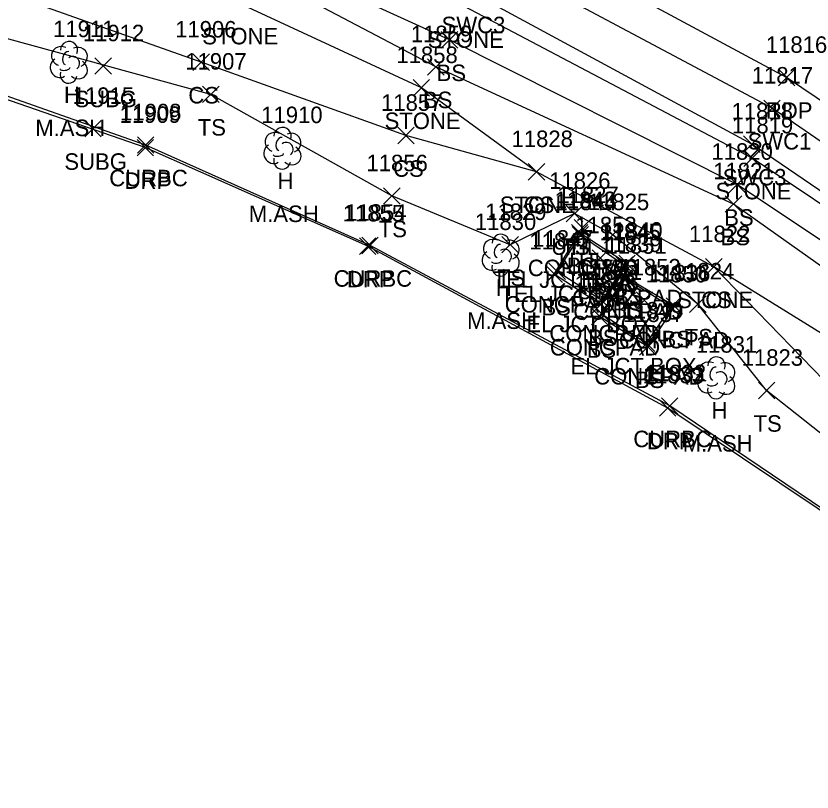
# Model space of a CAD drawing. Extents: x 1462089 to 1464015, y 730534 to 736144.
# Drawn here: x 1463279.5 to 1463376, y 732128.4 to 732222.6 of the extents above; entities that cross this region are included whole.
import ezdxf

# ---------------------------------------------------------------- set-up
doc = ezdxf.new("R2010")
doc.units = 0
for name, color, linetype in [('L_A', 7, 'Continuous'), ('L_C', 7, 'Continuous'), ('L_I', 7, 'Continuous'), ('L_TIC', 7, 'Continuous'), ('LASF', 7, 'Continuous'), ('LELB', 7, 'Continuous'), ('LS', 7, 'Continuous'), ('LTD', 7, 'Continuous'), ('P_A', 7, 'Continuous'), ('P_I', 7, 'Continuous'), ('P_TIC', 7, 'Continuous'), ('PET', 7, 'Continuous'), ('R_A', 7, 'Continuous'), ('R_I', 7, 'Continuous'), ('R_TIC', 7, 'Continuous'), ('RC', 7, 'Continuous'), ('RDP', 7, 'Continuous'), ('RSW', 7, 'Continuous'), ('U_A', 7, 'Continuous'), ('U_C', 7, 'Continuous'), ('U_I', 7, 'Continuous'), ('U_TIC', 7, 'Continuous'), ('UDEFAULT', 7, 'Continuous')]:
    doc.layers.add(name, color=color, linetype=linetype)

msp = doc.modelspace()

# ---------------------------------------------------------------- linework, layer by layer
at = {"layer": 'L_TIC'}
for points in [[(1463331.064, 732218.652), (1463333.064, 732220.652)], [(1463333.064, 732218.652), (1463331.064, 732220.652)], [(1463300.962, 732215.939), (1463302.962, 732217.939)], [(1463302.962, 732215.939), (1463300.962, 732217.939)], [(1463329.409, 732215.372), (1463331.409, 732217.372)], [(1463331.409, 732215.372), (1463329.409, 732217.372)], [(1463302.136, 732212.044), (1463304.136, 732214.044)], [(1463304.136, 732212.044), (1463302.136, 732214.044)], [(1463327.653, 732212.84), (1463329.653, 732214.84)], [(1463329.653, 732212.84), (1463327.653, 732214.84)], [(1463325.791, 732207.046), (1463327.791, 732209.046)], [(1463327.791, 732207.046), (1463325.791, 732209.046)], [(1463367.768, 732204.313), (1463369.768, 732206.313)], [(1463369.768, 732204.313), (1463367.768, 732206.313)], [(1463341.615, 732202.656), (1463343.615, 732204.656)], [(1463343.615, 732202.656), (1463341.615, 732204.656)], [(1463341.615, 732202.656), (1463343.615, 732204.656)], [(1463343.615, 732202.656), (1463341.615, 732204.656)], [(1463365.938, 732201.114), (1463367.938, 732203.114)], [(1463367.938, 732201.114), (1463365.938, 732203.114)], [(1463324.078, 732199.721), (1463326.078, 732201.721)], [(1463326.078, 732199.721), (1463324.078, 732201.721)], [(1463365.496, 732198.747), (1463367.496, 732200.747)], [(1463367.496, 732198.747), (1463365.496, 732200.747)], [(1463346.227, 732197.584), (1463348.227, 732199.584)], [(1463348.227, 732197.584), (1463346.227, 732199.584)], [(1463346.841, 732195.251), (1463348.841, 732197.251)], [(1463348.841, 732195.251), (1463346.841, 732197.251)], [(1463346.841, 732195.251), (1463348.841, 732197.251)], [(1463348.841, 732195.251), (1463346.841, 732197.251)], [(1463346.92, 732195), (1463348.92, 732197)], [(1463348.92, 732195), (1463346.92, 732197)], [(1463346.92, 732195), (1463348.92, 732197)], [(1463348.92, 732195), (1463346.92, 732197)], [(1463350.867, 732195.004), (1463352.867, 732197.004)], [(1463352.867, 732195.004), (1463350.867, 732197.004)], [(1463338.425, 732193.808), (1463340.425, 732195.808)], [(1463340.425, 732193.808), (1463338.425, 732195.808)], [(1463352.276, 732191.351), (1463354.276, 732193.351)], [(1463354.276, 732191.351), (1463352.276, 732193.351)], [(1463352.577, 732191.54), (1463354.577, 732193.54)], [(1463354.577, 732191.54), (1463352.577, 732193.54)], [(1463352.577, 732191.54), (1463354.577, 732193.54)], [(1463354.577, 732191.54), (1463352.577, 732193.54)], [(1463363.124, 732191.126), (1463365.124, 732193.126)], [(1463365.124, 732191.126), (1463363.124, 732193.126)], [(1463363.124, 732191.126), (1463365.124, 732193.126)], [(1463365.124, 732191.126), (1463363.124, 732193.126)], [(1463343.77, 732190.237), (1463345.77, 732192.237)], [(1463345.77, 732190.237), (1463343.77, 732192.237)], [(1463344.12, 732190.579), (1463346.12, 732192.579)], [(1463346.12, 732190.579), (1463344.12, 732192.579)], [(1463344.12, 732190.579), (1463346.12, 732192.579)], [(1463346.12, 732190.579), (1463344.12, 732192.579)], [(1463352.376, 732189.913), (1463354.376, 732191.913)], [(1463354.376, 732189.913), (1463352.376, 732191.913)], [(1463352.376, 732189.913), (1463354.376, 732191.913)], [(1463354.376, 732189.913), (1463352.376, 732191.913)], [(1463352.423, 732189.714), (1463354.423, 732191.714)], [(1463354.423, 732189.714), (1463352.423, 732191.714)], [(1463352.423, 732189.714), (1463354.423, 732191.714)], [(1463354.423, 732189.714), (1463352.423, 732191.714)], [(1463349.526, 732187.066), (1463351.526, 732189.066)], [(1463351.526, 732187.066), (1463349.526, 732189.066)], [(1463349.423, 732186.538), (1463351.423, 732188.538)], [(1463351.423, 732186.538), (1463349.423, 732188.538)], [(1463357.96, 732186.243), (1463359.96, 732188.243)], [(1463359.96, 732186.243), (1463357.96, 732188.243)], [(1463358.336, 732186.377), (1463360.336, 732188.377)], [(1463360.336, 732186.377), (1463358.336, 732188.377)], [(1463358.336, 732186.377), (1463360.336, 732188.377)], [(1463360.336, 732186.377), (1463358.336, 732188.377)], [(1463361.173, 732186.595), (1463363.173, 732188.595)], [(1463363.173, 732186.595), (1463361.173, 732188.595)], [(1463349.263, 732185.1), (1463351.263, 732187.1)], [(1463351.263, 732185.1), (1463349.263, 732187.1)], [(1463349.59, 732185.374), (1463351.59, 732187.374)], [(1463351.59, 732185.374), (1463349.59, 732187.374)], [(1463349.59, 732185.374), (1463351.59, 732187.374)], [(1463351.59, 732185.374), (1463349.59, 732187.374)], [(1463354.966, 732181.859), (1463356.966, 732183.859)], [(1463356.966, 732181.859), (1463354.966, 732183.859)], [(1463355.111, 732181.434), (1463357.111, 732183.434)], [(1463357.111, 732181.434), (1463355.111, 732183.434)], [(1463369.52, 732176.134), (1463371.52, 732178.134)], [(1463371.52, 732176.134), (1463369.52, 732178.134)]]:
    msp.add_lwpolyline(points, dxfattribs=at)
at = {"layer": 'LASF'}
for points in [[(1463475.53, 732121.387), (1463456.627, 732139.306), (1463413.753, 732175.23), (1463368.768, 732205.313), (1463333.893, 732223.685), (1463312.251, 732233.204), (1463261.703, 732247.567)], [(1463475.53, 732121.387), (1463474.172, 732118.553), (1463469.216, 732115.682), (1463448.666, 732129.884), (1463409.02, 732164.32), (1463364.124, 732192.126), (1463342.615, 732203.656), (1463328.653, 732213.84), (1463306.54, 732224.106), (1463258.544, 732237.623)]]:
    msp.add_lwpolyline(points, dxfattribs=at)
at = {"layer": 'LELB'}
for points in [[(1463469.159, 732120.574), (1463472.175, 732119.608), (1463472.959, 732120.127), (1463471.038, 732121.71), (1463454.428, 732137.755), (1463411.881, 732172.105), (1463366.938, 732202.114), (1463332.064, 732219.652), (1463309.957, 732229.775), (1463260.54, 732245.443)], [(1463469.159, 732120.574), (1463452.662, 732136.021), (1463410.874, 732168.288), (1463366.496, 732199.747), (1463330.409, 732216.372), (1463308.796, 732227.774), (1463259.711, 732240.177)], [(1463342.615, 732203.656), (1463326.791, 732208.046), (1463301.962, 732216.939), (1463257.218, 732232.797)], [(1463459.486, 732106.648), (1463436.833, 732124.611), (1463413.382, 732144.093), (1463390.825, 732161.035), (1463370.52, 732177.134), (1463362.173, 732187.595), (1463351.867, 732196.004), (1463347.227, 732198.584), (1463339.425, 732194.808), (1463325.078, 732200.721), (1463303.136, 732213.044), (1463256.608, 732225.795)], [(1463353.577, 732192.54), (1463350.423, 732187.538), (1463344.77, 732191.237), (1463347.841, 732196.251)], [(1463353.577, 732192.54), (1463347.841, 732196.251)], [(1463448.666, 732129.884), (1463406.976, 732159.996), (1463382.8, 732172.89), (1463364.124, 732192.126)], [(1463359.336, 732187.377), (1463356.111, 732182.434), (1463350.263, 732186.1), (1463353.376, 732190.913)], [(1463359.336, 732187.377), (1463353.376, 732190.913)]]:
    msp.add_lwpolyline(points, dxfattribs=at)
at = {"layer": 'LS'}
for points in [[(1463347.92, 732196), (1463353.276, 732192.351), (1463350.526, 732188.066), (1463345.12, 732191.579)], [(1463347.92, 732196), (1463345.12, 732191.579)], [(1463350.59, 732186.374), (1463353.423, 732190.714)], [(1463350.59, 732186.374), (1463355.966, 732182.859), (1463358.96, 732187.243), (1463353.423, 732190.714)]]:
    msp.add_lwpolyline(points, dxfattribs=at)
at = {"layer": 'LTD'}
for p, q in [((1463285.897, 732216.98), (1463285.897, 732216.98)), ((1463285.897, 732216.98), (1463285.897, 732216.98)), ((1463311.787, 732206.559), (1463311.787, 732206.559)), ((1463311.787, 732206.559), (1463311.787, 732206.559)), ((1463338.253, 732193.595), (1463338.253, 732193.595)), ((1463338.253, 732193.595), (1463338.253, 732193.595)), ((1463364.393, 732178.722), (1463364.393, 732178.722)), ((1463364.393, 732178.722), (1463364.393, 732178.722))]:
    msp.add_line(p, q, dxfattribs=at)
for centre in [(1463285.944, 732218.414), (1463311.833, 732207.993), (1463338.3, 732195.029), (1463364.44, 732180.156)]:
    msp.add_arc(centre, 1.047, 335.52715, 180.95627, dxfattribs=at)
for centre, major_axis, ratio, start_param, end_param in [((1463285.106, 732217.647), (1.21, -0.512), 0.895232, 1.570796, 4.712389), ((1463286.939, 732217.564), (-1.141, -0.483), 0.949671, 1.570796, 4.712389), ((1463285.689, 732217.438), (-0.208, -0.792), 0.645439, 3.141593, 6.283185), ((1463284.814, 732216.272), (0.584, -1.042), 0.959034, 3.141593, 6.283185), ((1463286.397, 732216.814), (-0.5, 0.667), 0.989748, 3.141593, 6.283185), ((1463286.898, 732216.147), (-1.09, 0.792), 0.841452, 1.570796, 4.712389), ((1463285.439, 732216.23), (-0.625, -0.083), 0.423636, 0, 3.141593), ((1463285.898, 732215.48), (0.265, 1.061), 0.942809, 1.570796, 4.712389), ((1463310.995, 732207.226), (1.21, -0.512), 0.895232, 1.570796, 4.712389), ((1463312.828, 732207.143), (-1.141, -0.483), 0.949671, 1.570796, 4.712389), ((1463311.578, 732207.018), (-0.208, -0.792), 0.645439, 3.141593, 6.283185), ((1463312.287, 732206.393), (-0.5, 0.667), 0.989748, 3.141593, 6.283185), ((1463310.703, 732205.851), (0.584, -1.042), 0.959034, 3.141593, 6.283185), ((1463312.787, 732205.726), (-1.09, 0.792), 0.841452, 1.570796, 4.712389), ((1463311.328, 732205.809), (-0.625, -0.083), 0.423636, 0, 3.141593), ((1463311.787, 732205.059), (0.265, 1.061), 0.942809, 1.570796, 4.712389), ((1463337.461, 732194.262), (1.21, -0.512), 0.895232, 1.570796, 4.712389), ((1463338.045, 732194.053), (-0.208, -0.792), 0.645439, 3.141593, 6.283185), ((1463339.295, 732194.179), (-1.141, -0.483), 0.949671, 1.570796, 4.712389), ((1463337.17, 732192.886), (0.584, -1.042), 0.959034, 3.141593, 6.283185), ((1463338.753, 732193.428), (-0.5, 0.667), 0.989748, 3.141593, 6.283185), ((1463337.795, 732192.845), (-0.625, -0.083), 0.423636, 0, 3.141593), ((1463339.253, 732192.762), (-1.09, 0.792), 0.841452, 1.570796, 4.712389), ((1463338.253, 732192.095), (0.265, 1.061), 0.942809, 1.570796, 4.712389), ((1463363.601, 732179.388), (1.21, -0.512), 0.895232, 1.570796, 4.712389), ((1463365.435, 732179.305), (-1.141, -0.483), 0.949671, 1.570796, 4.712389), ((1463364.185, 732179.18), (-0.208, -0.792), 0.645439, 3.141593, 6.283185), ((1463364.893, 732178.555), (-0.5, 0.667), 0.989748, 3.141593, 6.283185), ((1463363.31, 732178.013), (0.584, -1.042), 0.959034, 3.141593, 6.283185), ((1463365.393, 732177.889), (-1.09, 0.792), 0.841452, 1.570796, 4.712389), ((1463364.393, 732177.222), (0.265, 1.061), 0.942809, 1.570796, 4.712389), ((1463363.935, 732177.972), (-0.625, -0.083), 0.423636, 0, 3.141593)]:
    msp.add_ellipse(centre, major_axis=major_axis, ratio=ratio, start_param=start_param, end_param=end_param, dxfattribs=at)
at = {"layer": 'P_TIC'}
for points in [[(1463371.937, 732214.079), (1463373.937, 732216.079)], [(1463373.937, 732214.079), (1463371.937, 732216.079)]]:
    msp.add_lwpolyline(points, dxfattribs=at)
at = {"layer": 'PET'}
msp.add_lwpolyline([(1463524.392, 732077.689), (1463498.781, 732110.056), (1463468.48, 732141.778), (1463463.644, 732146.45), (1463419.801, 732183.478), (1463372.937, 732215.079), (1463338.259, 732233.754), (1463317.637, 732243.434), (1463264.094, 732261.666)], dxfattribs=at)
at = {"layer": 'R_TIC'}
for points in [[(1463370.171, 732210.355), (1463372.171, 732212.355)], [(1463372.171, 732210.355), (1463370.171, 732212.355)], [(1463294.179, 732205.586), (1463296.179, 732207.586)], [(1463296.179, 732205.586), (1463294.179, 732207.586)], [(1463294.235, 732205.896), (1463296.235, 732207.896)], [(1463296.235, 732205.896), (1463294.235, 732207.896)], [(1463367.721, 732205.997), (1463369.721, 732207.997)], [(1463369.721, 732205.997), (1463367.721, 732207.997)], [(1463321.437, 732193.719), (1463323.437, 732195.719)], [(1463323.437, 732193.719), (1463321.437, 732195.719)], [(1463321.149, 732193.629), (1463323.149, 732195.629)], [(1463323.149, 732193.629), (1463321.149, 732195.629)], [(1463357.523, 732174.006), (1463359.523, 732176.006)], [(1463359.523, 732174.006), (1463357.523, 732176.006)], [(1463357.768, 732174.258), (1463359.768, 732176.258)], [(1463359.768, 732174.258), (1463357.768, 732176.258)]]:
    msp.add_lwpolyline(points, dxfattribs=at)
at = {"layer": 'RC'}
msp.add_lwpolyline([(1463474.844, 732130.066), (1463477.174, 732124.005), (1463478.285, 732119.326), (1463478.267, 732117.703), (1463477.361, 732112.074), (1463473.662, 732105.443), (1463467.9, 732101.125), (1463460.648, 732099.5), (1463455.913, 732100.346), (1463451.718, 732103.193), (1463432.762, 732119.876), (1463399.376, 732147.874), (1463358.768, 732175.258), (1463322.437, 732194.719), (1463295.235, 732206.896), (1463254.592, 732221.216)], dxfattribs=at)
at = {"layer": 'RDP'}
msp.add_lwpolyline([(1463468.48, 732141.778), (1463473.63, 732132.226), (1463474.844, 732130.066), (1463477.473, 732124.095), (1463478.544, 732119.275), (1463478.576, 732117.654), (1463477.73, 732111.87), (1463473.764, 732105.275), (1463467.925, 732100.887), (1463460.735, 732099.186), (1463456.004, 732100.018), (1463451.515, 732102.884), (1463432.404, 732119.767), (1463399.271, 732147.7), (1463358.523, 732175.006), (1463322.149, 732194.629), (1463295.179, 732206.586), (1463254.42, 732220.711)], dxfattribs=at)
at = {"layer": 'RSW'}
for points in [[(1463477.253, 732121.108), (1463475.507, 732127.084), (1463473.363, 732131.113), (1463460.854, 732143.215), (1463417.423, 732179.617), (1463371.171, 732211.355), (1463336.114, 732230.103), (1463315.788, 732238.795), (1463262.913, 732257.48)], [(1463477.253, 732121.108), (1463457.184, 732139.959), (1463414.431, 732175.821), (1463368.721, 732206.997), (1463334.639, 732225.458), (1463313.662, 732234.578), (1463261.934, 732252.518)]]:
    msp.add_lwpolyline(points, dxfattribs=at)
at = {"layer": 'U_TIC'}
for points in [[(1463289.071, 732215.483), (1463291.071, 732217.483)], [(1463291.071, 732215.483), (1463289.071, 732217.483)], [(1463287.846, 732207.893), (1463289.846, 732209.893)], [(1463289.846, 732207.893), (1463287.846, 732209.893)]]:
    msp.add_lwpolyline(points, dxfattribs=at)
at = {"layer": 'UDEFAULT'}
for points in [[(1463346.227, 732197.584), (1463348.227, 732199.584)], [(1463348.227, 732197.584), (1463346.227, 732199.584)], [(1463347.169, 732195.861), (1463349.169, 732197.861)], [(1463349.169, 732195.861), (1463347.169, 732197.861)], [(1463349.346, 732192.197), (1463351.346, 732194.197)], [(1463351.346, 732192.197), (1463349.346, 732194.197)], [(1463354.686, 732187.09), (1463356.686, 732189.09)], [(1463356.686, 732187.09), (1463354.686, 732189.09)]]:
    msp.add_lwpolyline(points, dxfattribs=at)

# ---------------------------------------------------------------- texts
at = {"layer": 'L_A'}
for s, p in [('STONE', (1463302.084, 732219.106)), ('STONE', (1463329.437, 732218.685)), ('BS', (1463330.505, 732214.652)), ('H', (1463285.33, 732211.98)), ('CS', (1463300.403, 732211.939)), ('BS', (1463328.85, 732211.372)), ('STONE', (1463324.197, 732208.84)), ('TS', (1463301.546, 732208.044)), ('CS', (1463325.232, 732203.046)), ('H', (1463311.22, 732201.559)), ('STONE', (1463364.312, 732200.313)), ('STONE', (1463338.159, 732198.656)), ('CS', (1463341.056, 732198.656)), ('BS', (1463365.379, 732197.114)), ('TS', (1463323.487, 732195.721)), ('BS', (1463364.937, 732194.747)), ('TS', (1463345.637, 732193.584)), ('CONCPAD', (1463341.565, 732191)), ('CONCPAD', (1463341.565, 732191)), ('BS', (1463346.282, 732191.251)), ('BS', (1463346.282, 732191.251)), ('TS', (1463350.277, 732191.004)), ('TS', (1463337.834, 732189.808)), ('H', (1463337.686, 732188.595)), ('CONCPAD', (1463346.921, 732187.351)), ('BS', (1463352.018, 732187.54)), ('BS', (1463352.018, 732187.54)), ('STONE', (1463359.667, 732187.126)), ('CS', (1463362.565, 732187.126)), ('CONCPAD', (1463338.766, 732186.579)), ('CONCPAD', (1463338.766, 732186.579)), ('BS', (1463343.211, 732186.237)), ('CONCPAD', (1463347.069, 732185.714)), ('CONCPAD', (1463347.069, 732185.714)), ('BS', (1463351.817, 732185.913)), ('BS', (1463351.817, 732185.913)), ('CONCPAD', (1463344.171, 732183.066)), ('BS', (1463348.864, 732182.538)), ('CONCPAD', (1463352.606, 732182.243)), ('BS', (1463357.777, 732182.377)), ('BS', (1463357.777, 732182.377)), ('TS', (1463360.582, 732182.595)), ('CONCPAD', (1463344.235, 732181.374)), ('CONCPAD', (1463344.235, 732181.374)), ('BS', (1463348.704, 732181.1)), ('CONCPAD', (1463349.612, 732177.859)), ('BS', (1463354.552, 732177.434)), ('H', (1463363.826, 732173.722)), ('TS', (1463368.929, 732172.134))]:
    msp.add_text(s, height=2, dxfattribs=at).set_placement(p)
at = {"layer": 'L_C'}
for p in [(1463281.85, 732207.98), (1463307.739, 732197.559), (1463334.206, 732184.595), (1463360.346, 732169.722)]:
    msp.add_text('M.ASH', height=2, dxfattribs=at).set_placement(p)
at = {"layer": 'L_I'}
for s, p in [('11911', (1463284.008, 732219.98)), ('11906', (1463298.805, 732219.939)), ('11859', (1463327.378, 732219.372)), ('11858', (1463325.63, 732216.84)), ('11907', (1463300.034, 732216.044)), ('11857', (1463323.768, 732211.046)), ('11910', (1463309.244, 732209.559)), ('11819', (1463366.304, 732208.313)), ('11828', (1463339.592, 732206.656)), ('11828', (1463339.592, 732206.656)), ('11820', (1463363.829, 732205.114)), ('11856', (1463321.999, 732203.721)), ('11821', (1463364.039, 732202.747)), ('11826', (1463344.149, 732201.584)), ('11843', (1463344.818, 732199.251)), ('11843', (1463344.818, 732199.251)), ('11844', (1463344.897, 732199)), ('11844', (1463344.897, 732199)), ('11825', (1463348.844, 732199.004)), ('11829', (1463336.394, 732197.808)), ('11830', (1463335.143, 732196.595)), ('11845', (1463350.252, 732195.351)), ('11840', (1463350.467, 732195.54)), ('11840', (1463350.467, 732195.54)), ('11822', (1463361.1, 732195.126)), ('11822', (1463361.1, 732195.126)), ('11842', (1463341.747, 732194.237)), ('11847', (1463342.097, 732194.579)), ('11847', (1463342.097, 732194.579)), ('11839', (1463350.345, 732193.913)), ('11839', (1463350.345, 732193.913)), ('11851', (1463350.967, 732193.714)), ('11851', (1463350.967, 732193.714)), ('11846', (1463347.447, 732191.066)), ('11841', (1463347.967, 732190.538)), ('11850', (1463355.85, 732190.243)), ('11836', (1463356.258, 732190.377)), ('11836', (1463356.258, 732190.377)), ('11824', (1463359.149, 732190.595)), ('11838', (1463347.239, 732189.1)), ('11848', (1463347.566, 732189.374)), ('11848', (1463347.566, 732189.374)), ('11849', (1463352.935, 732185.859)), ('11837', (1463353.088, 732185.434)), ('11831', (1463361.937, 732181.722)), ('11823', (1463367.496, 732180.134))]:
    msp.add_text(s, height=2, dxfattribs=at).set_placement(p)
at = {"layer": 'P_A'}
msp.add_text('RDP', height=2, dxfattribs=at).set_placement((1463370.426, 732210.079))
at = {"layer": 'P_I'}
msp.add_text('11816', height=2, dxfattribs=at).set_placement((1463370.426, 732218.079))
at = {"layer": 'R_A'}
for s, p in [('SWC3', (1463331.111, 732220.458)), ('SWC1', (1463368.21, 732206.355)), ('CURBC', (1463290.818, 732201.896)), ('DRP', (1463292.667, 732201.586)), ('SWC3', (1463365.193, 732201.997)), ('CURBC', (1463318.02, 732189.719)), ('DRP', (1463319.637, 732189.629)), ('CURBC', (1463354.35, 732170.258)), ('DRP', (1463356.011, 732170.006))]:
    msp.add_text(s, height=2, dxfattribs=at).set_placement(p)
at = {"layer": 'R_I'}
for s, p in [('11817', (1463368.714, 732214.355)), ('11909', (1463292.069, 732209.586)), ('11908', (1463292.133, 732209.896)), ('11818', (1463366.265, 732209.997)), ('11855', (1463319.126, 732197.629)), ('11854', (1463319.414, 732197.719)), ('11832', (1463355.745, 732178.258)), ('11833', (1463355.499, 732178.006))]:
    msp.add_text(s, height=2, dxfattribs=at).set_placement(p)
at = {"layer": 'U_A'}
for s, p in [('SUBG', (1463286.599, 732211.483)), ('SUBG', (1463285.373, 732203.893)), ('UTIL', (1463344.393, 732193.584)), ('UTIL', (1463345.334, 732191.861)), ('UTIL', (1463347.512, 732188.197)), ('UTIL', (1463352.852, 732183.09))]:
    msp.add_text(s, height=2, dxfattribs=at).set_placement(p)
at = {"layer": 'U_C'}
for s, p in [('TEL JCT BOX', (1463337.291, 732189.584)), ('TEL JCT BOX', (1463338.232, 732187.861)), ('EL JCT BOX', (1463341.386, 732184.197)), ('EL JCT BOX', (1463346.726, 732179.09))]:
    msp.add_text(s, height=2, dxfattribs=at).set_placement(p)
at = {"layer": 'U_I'}
for s, p in [('11912', (1463287.615, 732219.483)), ('11915', (1463286.389, 732211.893)), ('11826', (1463344.149, 732201.584)), ('11827', (1463345.146, 732199.861)), ('11853', (1463347.323, 732196.197)), ('11852', (1463352.663, 732191.09))]:
    msp.add_text(s, height=2, dxfattribs=at).set_placement(p)

doc.saveas('drawing.dxf')
